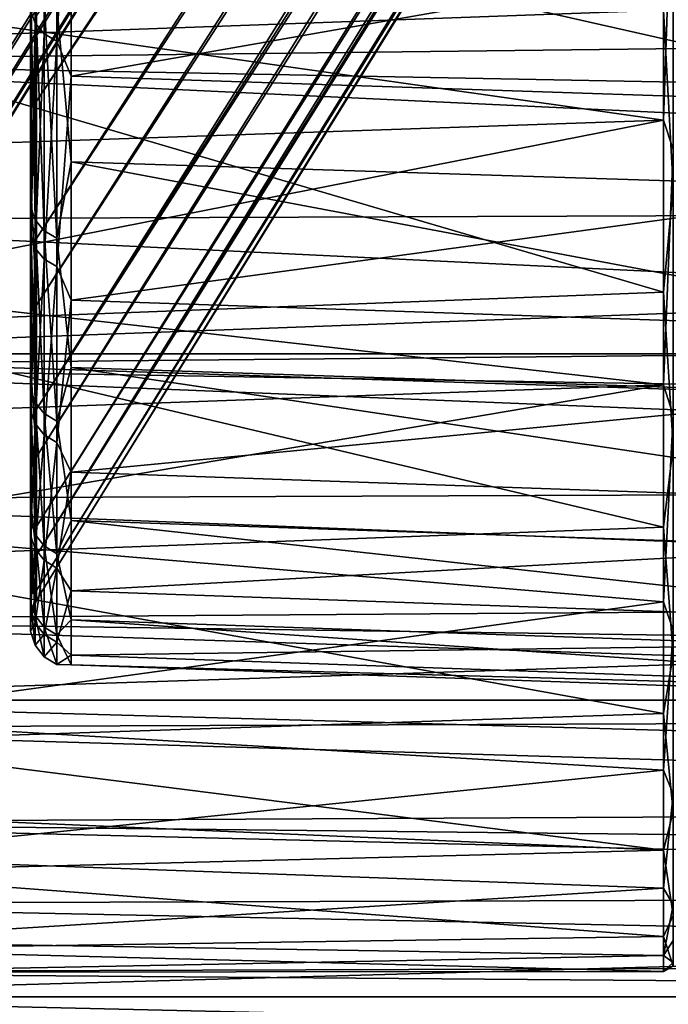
# Model space of a CAD drawing. Header units: millimetres. Extents: x -41 to 9, y -3 to 403.
# Tile 257 of 505: x -38.83 to -35.78, y 300.7 to 305.33. Entities that reach past the tile are written whole.
import ezdxf

# ---------------------------------------------------------------- set-up
doc = ezdxf.new("R2010")
doc.units = ezdxf.units.MM
doc.header["$LTSCALE"] = 81.481481
for name, color, linetype in [('1141', 7, 'CONTINUOUS'), ('1151', 7, 'CONTINUOUS'), ('1152', 7, 'CONTINUOUS'), ('1161', 7, 'CONTINUOUS'), ('1162', 7, 'CONTINUOUS'), ('1169', 7, 'CONTINUOUS'), ('1222', 7, 'CONTINUOUS'), ('1225', 7, 'CONTINUOUS')]:
    doc.layers.add(name, color=color, linetype=linetype)

msp = doc.modelspace()

# ---------------------------------------------------------------- linework, layer by layer
at = {"layer": '1141', "linetype": 'Continuous'}
for points in [[(-40.875, 305.2783, 67.351), (-40.875, 306.7471, 70.1624), (-27.06, 325.5943, 58.0746), (-40.875, 305.2783, 67.351)], [(-27.06, 325.1783, 57.1555), (-40.875, 305.2783, 67.351), (-27.06, 325.5943, 58.0746), (-27.06, 325.1783, 57.1555)], [(-40.875, 305.7693, 33.6445), (-40.875, 304.453, 36.5305), (-27.06, 325.3661, 44.4105), (-40.875, 305.7693, 33.6445)], [(-27.06, 325.3661, 44.4105), (-40.875, 304.453, 36.5305), (-27.06, 324.9814, 45.3418), (-27.06, 325.3661, 44.4105)], [(-40.875, 304.0467, 64.4281), (-40.875, 305.2783, 67.351), (-27.06, 325.1783, 57.1555), (-40.875, 304.0467, 64.4281)], [(-27.06, 324.8209, 56.2123), (-40.875, 304.0467, 64.4281), (-27.06, 325.1783, 57.1555), (-27.06, 324.8209, 56.2123)], [(-40.875, 304.453, 36.5305), (-40.875, 303.3795, 39.5155), (-27.06, 324.9814, 45.3418), (-40.875, 304.453, 36.5305)], [(-27.06, 324.9814, 45.3418), (-40.875, 303.3795, 39.5155), (-27.06, 324.6557, 46.2961), (-27.06, 324.9814, 45.3418)], [(-40.875, 303.0607, 61.4137), (-40.875, 304.0467, 64.4281), (-27.06, 324.8209, 56.2123), (-40.875, 303.0607, 61.4137)], [(-27.06, 324.5235, 55.2487), (-40.875, 303.0607, 61.4137), (-27.06, 324.8209, 56.2123), (-27.06, 324.5235, 55.2487)], [(-40.875, 303.3795, 39.5155), (-40.875, 302.5564, 42.578), (-27.06, 324.6557, 46.2961), (-40.875, 303.3795, 39.5155)], [(-27.06, 324.6557, 46.2961), (-40.875, 302.5564, 42.578), (-27.06, 324.3905, 47.2693), (-27.06, 324.6557, 46.2961)], [(-27.06, 324.2874, 54.2692), (-40.875, 303.0607, 61.4137), (-27.06, 324.5235, 55.2487), (-27.06, 324.2874, 54.2692)], [(-27.06, 324.3905, 47.2693), (-40.875, 302.5564, 42.578), (-27.06, 324.187, 48.2573), (-27.06, 324.3905, 47.2693)], [(-40.875, 302.327, 58.328), (-40.875, 303.0607, 61.4137), (-27.06, 324.2874, 54.2692), (-40.875, 302.327, 58.328)], [(-27.06, 324.1132, 53.2769), (-40.875, 302.327, 58.328), (-27.06, 324.2874, 54.2692), (-27.06, 324.1132, 53.2769)], [(-40.875, 302.5564, 42.578), (-40.875, 301.9888, 45.6989), (-27.06, 324.187, 48.2573), (-40.875, 302.5564, 42.578)], [(-27.06, 324.187, 48.2573), (-40.875, 301.9888, 45.6989), (-27.06, 324.046, 49.2555), (-27.06, 324.187, 48.2573)], [(-40.875, 301.8505, 55.1918), (-40.875, 302.327, 58.328), (-27.06, 324.1132, 53.2769), (-40.875, 301.8505, 55.1918)], [(-27.06, 324.0016, 52.2752), (-40.875, 301.8505, 55.1918), (-27.06, 324.1132, 53.2769), (-27.06, 324.0016, 52.2752)], [(-40.875, 301.9888, 45.6989), (-40.875, 301.6809, 48.8552), (-27.06, 324.046, 49.2555), (-40.875, 301.9888, 45.6989)], [(-27.06, 324.046, 49.2555), (-40.875, 301.6809, 48.8552), (-27.06, 323.968, 50.2605), (-27.06, 324.046, 49.2555)], [(-40.875, 301.6347, 52.0273), (-40.875, 301.8505, 55.1918), (-27.06, 324.0016, 52.2752), (-40.875, 301.6347, 52.0273)], [(-27.06, 323.9532, 51.2683), (-40.875, 301.6347, 52.0273), (-27.06, 324.0016, 52.2752), (-27.06, 323.9532, 51.2683)], [(-40.875, 301.6809, 48.8552), (-40.875, 301.6347, 52.0273), (-27.06, 323.968, 50.2605), (-40.875, 301.6809, 48.8552)], [(-27.06, 323.968, 50.2605), (-40.875, 301.6347, 52.0273), (-27.06, 323.9532, 51.2683), (-27.06, 323.968, 50.2605)]]:
    msp.add_3dface(points, dxfattribs=at)
at = {"layer": '1151', "linetype": 'Continuous'}
for points in [[(-38.7471, 304.952, 64.0841), (-26.8974, 322.9346, 57.4882), (-38.7471, 305.5228, 65.5216), (-38.7471, 304.952, 64.0841)], [(-26.8974, 322.5863, 56.4852), (-26.8974, 322.9346, 57.4882), (-38.7471, 304.952, 64.0841), (-26.8974, 322.5863, 56.4852)], [(-38.7471, 305.3517, 36.8914), (-26.8974, 322.756, 45.0027), (-38.7471, 304.3051, 39.8005), (-38.7471, 305.3517, 36.8914)], [(-26.8974, 322.756, 45.0027), (-26.8974, 322.4365, 46.0152), (-38.7471, 304.3051, 39.8005), (-26.8974, 322.756, 45.0027)], [(-38.7471, 303.9912, 61.145), (-26.8974, 322.5863, 56.4852), (-38.7471, 304.952, 64.0841), (-38.7471, 303.9912, 61.145)], [(-26.8974, 322.2969, 55.4637), (-26.8974, 322.5863, 56.4852), (-38.7471, 303.9912, 61.145), (-26.8974, 322.2969, 55.4637)], [(-38.7471, 304.3051, 39.8005), (-26.8974, 322.4365, 46.0152), (-38.7471, 303.502, 42.7871), (-38.7471, 304.3051, 39.8005)], [(-26.8974, 322.4365, 46.0152), (-26.8974, 322.1764, 47.0446), (-38.7471, 303.502, 42.7871), (-26.8974, 322.4365, 46.0152)], [(-38.7471, 303.2766, 58.1376), (-26.8974, 322.2969, 55.4637), (-38.7471, 303.9912, 61.145), (-38.7471, 303.2766, 58.1376)], [(-26.8974, 322.0673, 54.427), (-26.8974, 322.2969, 55.4637), (-38.7471, 303.2766, 58.1376), (-26.8974, 322.0673, 54.427)], [(-26.8974, 322.1764, 47.0446), (-26.8974, 321.9766, 48.0876), (-38.7471, 303.502, 42.7871), (-26.8974, 322.1764, 47.0446)], [(-26.8974, 321.8985, 53.3789), (-26.8974, 322.0673, 54.427), (-38.7471, 302.8127, 55.0815), (-26.8974, 321.8985, 53.3789)], [(-38.7471, 302.8127, 55.0815), (-26.8974, 322.0673, 54.427), (-38.7471, 303.2766, 58.1376), (-38.7471, 302.8127, 55.0815)], [(-38.7471, 303.502, 42.7871), (-26.8974, 321.9766, 48.0876), (-38.7471, 302.9484, 45.8299), (-38.7471, 303.502, 42.7871)], [(-26.8974, 321.9766, 48.0876), (-26.8974, 321.8377, 49.1411), (-38.7471, 302.9484, 45.8299), (-26.8974, 321.9766, 48.0876)], [(-26.8974, 321.7908, 52.3231), (-26.8974, 321.8985, 53.3789), (-38.7471, 302.8127, 55.0815), (-26.8974, 321.7908, 52.3231)], [(-38.7471, 302.9484, 45.8299), (-26.8974, 321.8377, 49.1411), (-38.7471, 302.648, 48.9065), (-38.7471, 302.9484, 45.8299)], [(-26.8974, 321.8377, 49.1411), (-26.8974, 321.7603, 50.2007), (-38.7471, 302.648, 48.9065), (-26.8974, 321.8377, 49.1411)], [(-26.8974, 321.7447, 51.2628), (-26.8974, 321.7908, 52.3231), (-38.7471, 302.6027, 51.9971), (-26.8974, 321.7447, 51.2628)], [(-38.7471, 302.6027, 51.9971), (-26.8974, 321.7908, 52.3231), (-38.7471, 302.8127, 55.0815), (-38.7471, 302.6027, 51.9971)], [(-26.8974, 321.7603, 50.2007), (-26.8974, 321.7447, 51.2628), (-38.7471, 302.648, 48.9065), (-26.8974, 321.7603, 50.2007)], [(-38.7471, 302.648, 48.9065), (-26.8974, 321.7447, 51.2628), (-38.7471, 302.6027, 51.9971), (-38.7471, 302.648, 48.9065)]]:
    msp.add_3dface(points, dxfattribs=at)
at = {"layer": '1152', "linetype": 'Continuous'}
for points in [[(-39.8233, 306.7952, 30.2596), (-35.7977, 305.3796, 32.7202), (-39.8233, 305.2341, 32.9985), (-39.8233, 306.7952, 30.2596)], [(-35.7977, 304.862, 68.2639), (-35.7977, 306.3248, 70.9676), (-39.8233, 305.4369, 69.388), (-35.7977, 304.862, 68.2639)], [(-39.8233, 304.7244, 67.981), (-35.7977, 304.862, 68.2639), (-39.8233, 305.4369, 69.388), (-39.8233, 304.7244, 67.981)], [(-35.7977, 305.3796, 32.7202), (-35.7977, 304.0521, 35.4929), (-39.8233, 305.2341, 32.9985), (-35.7977, 305.3796, 32.7202)], [(-39.8233, 305.2341, 32.9985), (-35.7977, 304.0521, 35.4929), (-39.8233, 303.8985, 35.854), (-39.8233, 305.2341, 32.9985)], [(-35.7977, 303.6158, 65.4538), (-35.7977, 304.862, 68.2639), (-39.8233, 304.0689, 66.5461), (-35.7977, 303.6158, 65.4538)], [(-39.8233, 304.0689, 66.5461), (-35.7977, 304.862, 68.2639), (-39.8233, 304.7244, 67.981), (-39.8233, 304.0689, 66.5461)], [(-39.8233, 303.4718, 65.086), (-35.7977, 303.6158, 65.4538), (-39.8233, 304.0689, 66.5461), (-39.8233, 303.4718, 65.086)], [(-35.7977, 304.0521, 35.4929), (-35.7977, 302.9462, 38.3611), (-39.8233, 303.8985, 35.854), (-35.7977, 304.0521, 35.4929)], [(-39.8233, 303.8985, 35.854), (-35.7977, 302.9462, 38.3611), (-39.8233, 302.7968, 38.808), (-39.8233, 303.8985, 35.854)], [(-35.7977, 302.5939, 62.5546), (-35.7977, 303.6158, 65.4538), (-39.8233, 302.9341, 63.6033), (-35.7977, 302.5939, 62.5546)], [(-39.8233, 302.9341, 63.6033), (-35.7977, 303.6158, 65.4538), (-39.8233, 303.4718, 65.086), (-39.8233, 302.9341, 63.6033)], [(-35.7977, 302.9462, 38.3611), (-35.7977, 302.0688, 41.3073), (-39.8233, 302.7968, 38.808), (-35.7977, 302.9462, 38.3611)], [(-39.8233, 302.0401, 60.5798), (-35.7977, 302.5939, 62.5546), (-39.8233, 302.9341, 63.6033), (-39.8233, 302.0401, 60.5798)], [(-39.8233, 302.7968, 38.808), (-35.7977, 302.0688, 41.3073), (-39.8233, 301.9362, 41.842), (-39.8233, 302.7968, 38.808)], [(-35.7977, 301.8027, 59.5841), (-35.7977, 302.5939, 62.5546), (-39.8233, 302.0401, 60.5798), (-35.7977, 301.8027, 59.5841)], [(-35.7977, 302.0688, 41.3073), (-35.7977, 301.4253, 44.3132), (-39.8233, 301.9362, 41.842), (-35.7977, 302.0688, 41.3073)], [(-39.8233, 301.3925, 57.4946), (-35.7977, 301.8027, 59.5841), (-39.8233, 302.0401, 60.5798), (-39.8233, 301.3925, 57.4946)], [(-39.8233, 301.9362, 41.842), (-35.7977, 301.4253, 44.3132), (-39.8233, 301.5981, 43.383), (-39.8233, 301.9362, 41.842)], [(-35.7977, 301.2469, 56.5607), (-35.7977, 301.8027, 59.5841), (-39.8233, 301.3925, 57.4946), (-35.7977, 301.2469, 56.5607)], [(-39.8233, 301.5981, 43.383), (-35.7977, 301.4253, 44.3132), (-39.8233, 301.3225, 44.936), (-39.8233, 301.5981, 43.383)], [(-35.7977, 301.4253, 44.3132), (-35.7977, 301.0195, 47.3604), (-39.8233, 301.3225, 44.936), (-35.7977, 301.4253, 44.3132)], [(-39.8233, 300.9951, 54.3673), (-35.7977, 301.2469, 56.5607), (-39.8233, 301.3925, 57.4946), (-39.8233, 300.9951, 54.3673)], [(-39.8233, 301.3225, 44.936), (-35.7977, 301.0195, 47.3604), (-39.8233, 300.96, 48.0678), (-39.8233, 301.3225, 44.936)], [(-35.7977, 300.9301, 53.5031), (-35.7977, 301.2469, 56.5607), (-39.8233, 300.9951, 54.3673), (-35.7977, 300.9301, 53.5031)], [(-35.7977, 301.0195, 47.3604), (-35.7977, 300.8542, 50.43), (-39.8233, 300.96, 48.0678), (-35.7977, 301.0195, 47.3604)], [(-39.8233, 300.8506, 51.2178), (-35.7977, 300.9301, 53.5031), (-39.8233, 300.9951, 54.3673), (-39.8233, 300.8506, 51.2178)], [(-39.8233, 300.96, 48.0678), (-35.7977, 300.8542, 50.43), (-39.8233, 300.8506, 51.2178), (-39.8233, 300.96, 48.0678)], [(-35.7977, 300.8542, 50.43), (-35.7977, 300.9301, 53.5031), (-39.8233, 300.8506, 51.2178), (-35.7977, 300.8542, 50.43)]]:
    msp.add_3dface(points, dxfattribs=at)
at = {"layer": '1161', "linetype": 'Continuous'}
for points in [[(-38.7535, 305.3179, 36.4513), (-38.7535, 306.601, 33.7078), (-38.7751, 305.3787, 36.4769), (-38.7535, 305.3179, 36.4513)], [(-38.7535, 305.3179, 36.4513), (-38.7107, 306.5525, 33.6827), (-38.7535, 306.601, 33.7078), (-38.7535, 305.3179, 36.4513)], [(-38.7107, 305.2675, 36.4302), (-38.7107, 306.5525, 33.6827), (-38.7535, 305.3179, 36.4513), (-38.7107, 305.2675, 36.4302)], [(-38.7107, 305.2675, 36.4302), (-38.6518, 306.5199, 33.6658), (-38.7107, 306.5525, 33.6827), (-38.7107, 305.2675, 36.4302)], [(-38.6518, 305.2337, 36.416), (-38.6518, 306.5199, 33.6658), (-38.7107, 305.2675, 36.4302), (-38.6518, 305.2337, 36.416)], [(-38.6518, 305.2337, 36.416), (-38.584, 306.3625, 33.9415), (-38.6518, 306.5199, 33.6658), (-38.6518, 305.2337, 36.416)], [(-38.584, 305.0689, 36.777), (-38.584, 306.3625, 33.9415), (-38.6518, 305.2337, 36.416), (-38.584, 305.0689, 36.777)], [(-38.584, 305.8757, 67.0626), (-38.584, 304.666, 64.1903), (-38.6518, 305.3985, 65.9709), (-38.584, 305.8757, 67.0626)], [(-38.7728, 305.6065, 65.8809), (-38.7751, 305.5429, 65.9084), (-38.7751, 304.455, 63.0874), (-38.7728, 305.6065, 65.8809)], [(-38.7728, 304.5206, 63.0651), (-38.7728, 305.6065, 65.8809), (-38.7751, 304.455, 63.0874), (-38.7728, 304.5206, 63.0651)], [(-38.7728, 304.5206, 63.0651), (-38.7471, 305.5228, 65.5216), (-38.7728, 305.6065, 65.8809), (-38.7728, 304.5206, 63.0651)], [(-38.7535, 305.4823, 65.9346), (-38.7535, 304.3925, 63.1087), (-38.7751, 305.5429, 65.9084), (-38.7535, 305.4823, 65.9346)], [(-38.7751, 305.5429, 65.9084), (-38.7535, 304.3925, 63.1087), (-38.7751, 304.455, 63.0874), (-38.7751, 305.5429, 65.9084)], [(-38.7471, 304.952, 64.0841), (-38.7471, 305.5228, 65.5216), (-38.7728, 304.5206, 63.0651), (-38.7471, 304.952, 64.0841)], [(-38.7728, 305.4426, 36.5037), (-38.7728, 304.3882, 39.3314), (-38.7751, 305.3787, 36.4769), (-38.7728, 305.4426, 36.5037)], [(-38.7728, 305.4426, 36.5037), (-38.7471, 305.3517, 36.8914), (-38.7728, 304.3882, 39.3314), (-38.7728, 305.4426, 36.5037)], [(-38.7535, 305.4823, 65.9346), (-38.7107, 304.3408, 63.1263), (-38.7535, 304.3925, 63.1087), (-38.7535, 305.4823, 65.9346)], [(-38.7107, 305.4322, 65.9563), (-38.7107, 304.3408, 63.1263), (-38.7535, 305.4823, 65.9346), (-38.7107, 305.4322, 65.9563)], [(-38.7107, 305.4322, 65.9563), (-38.6518, 304.3061, 63.1381), (-38.7107, 304.3408, 63.1263), (-38.7107, 305.4322, 65.9563)], [(-38.6518, 305.3985, 65.9709), (-38.6518, 304.3061, 63.1381), (-38.7107, 305.4322, 65.9563), (-38.6518, 305.3985, 65.9709)], [(-38.6518, 305.3985, 65.9709), (-38.584, 304.666, 64.1903), (-38.6518, 304.3061, 63.1381), (-38.6518, 305.3985, 65.9709)], [(-38.7728, 304.3882, 39.3314), (-38.7751, 304.3223, 39.3098), (-38.7751, 305.3787, 36.4769), (-38.7728, 304.3882, 39.3314)], [(-38.7751, 304.3223, 39.3098), (-38.7535, 305.3179, 36.4513), (-38.7751, 305.3787, 36.4769), (-38.7751, 304.3223, 39.3098)], [(-38.7471, 305.3517, 36.8914), (-38.7471, 304.3051, 39.8005), (-38.7728, 304.3882, 39.3314), (-38.7471, 305.3517, 36.8914)], [(-38.7535, 304.2597, 39.2893), (-38.7535, 305.3179, 36.4513), (-38.7751, 304.3223, 39.3098), (-38.7535, 304.2597, 39.2893)], [(-38.7535, 304.2597, 39.2893), (-38.7107, 305.2675, 36.4302), (-38.7535, 305.3179, 36.4513), (-38.7535, 304.2597, 39.2893)], [(-38.7107, 304.2078, 39.2723), (-38.7107, 305.2675, 36.4302), (-38.7535, 304.2597, 39.2893), (-38.7107, 304.2078, 39.2723)], [(-38.7107, 304.2078, 39.2723), (-38.6518, 305.2337, 36.416), (-38.7107, 305.2675, 36.4302), (-38.7107, 304.2078, 39.2723)], [(-38.6518, 304.1729, 39.2608), (-38.6518, 305.2337, 36.416), (-38.7107, 304.2078, 39.2723), (-38.6518, 304.1729, 39.2608)], [(-38.6518, 304.1729, 39.2608), (-38.584, 305.0689, 36.777), (-38.6518, 305.2337, 36.416), (-38.6518, 304.1729, 39.2608)], [(-38.584, 304.0139, 39.7094), (-38.584, 305.0689, 36.777), (-38.6518, 304.1729, 39.2608), (-38.584, 304.0139, 39.7094)], [(-38.7471, 303.9912, 61.145), (-38.7471, 304.952, 64.0841), (-38.7728, 304.5206, 63.0651), (-38.7471, 303.9912, 61.145)], [(-38.584, 304.666, 64.1903), (-38.584, 303.6978, 61.2286), (-38.6518, 304.3061, 63.1381), (-38.584, 304.666, 64.1903)], [(-38.7728, 304.5206, 63.0651), (-38.7751, 304.455, 63.0874), (-38.7751, 303.5976, 60.1881), (-38.7728, 304.5206, 63.0651)], [(-38.7728, 303.6648, 60.1711), (-38.7728, 304.5206, 63.0651), (-38.7751, 303.5976, 60.1881), (-38.7728, 303.6648, 60.1711)], [(-38.7728, 303.6648, 60.1711), (-38.7471, 303.9912, 61.145), (-38.7728, 304.5206, 63.0651), (-38.7728, 303.6648, 60.1711)], [(-38.7535, 304.3925, 63.1087), (-38.7535, 303.5336, 60.2042), (-38.7751, 304.455, 63.0874), (-38.7535, 304.3925, 63.1087)], [(-38.7751, 304.455, 63.0874), (-38.7535, 303.5336, 60.2042), (-38.7751, 303.5976, 60.1881), (-38.7751, 304.455, 63.0874)], [(-38.7728, 304.3882, 39.3314), (-38.7728, 303.5648, 42.2348), (-38.7751, 304.3223, 39.3098), (-38.7728, 304.3882, 39.3314)], [(-38.7728, 304.3882, 39.3314), (-38.7471, 304.3051, 39.8005), (-38.7728, 303.5648, 42.2348), (-38.7728, 304.3882, 39.3314)], [(-38.7535, 304.3925, 63.1087), (-38.7107, 303.4807, 60.2176), (-38.7535, 303.5336, 60.2042), (-38.7535, 304.3925, 63.1087)], [(-38.7107, 304.3408, 63.1263), (-38.7107, 303.4807, 60.2176), (-38.7535, 304.3925, 63.1087), (-38.7107, 304.3408, 63.1263)], [(-38.6518, 304.3061, 63.1381), (-38.6518, 303.4451, 60.2265), (-38.7107, 304.3408, 63.1263), (-38.6518, 304.3061, 63.1381)], [(-38.7107, 304.3408, 63.1263), (-38.6518, 303.4451, 60.2265), (-38.7107, 303.4807, 60.2176), (-38.7107, 304.3408, 63.1263)], [(-38.7728, 303.5648, 42.2348), (-38.7751, 303.4974, 42.2186), (-38.7751, 304.3223, 39.3098), (-38.7728, 303.5648, 42.2348)], [(-38.7751, 303.4974, 42.2186), (-38.7535, 304.2597, 39.2893), (-38.7751, 304.3223, 39.3098), (-38.7751, 303.4974, 42.2186)], [(-38.7471, 304.3051, 39.8005), (-38.7471, 303.502, 42.7871), (-38.7728, 303.5648, 42.2348), (-38.7471, 304.3051, 39.8005)], [(-38.6518, 304.3061, 63.1381), (-38.584, 303.6978, 61.2286), (-38.6518, 303.4451, 60.2265), (-38.6518, 304.3061, 63.1381)], [(-38.7535, 303.4332, 42.2031), (-38.7535, 304.2597, 39.2893), (-38.7751, 303.4974, 42.2186), (-38.7535, 303.4332, 42.2031)], [(-38.7535, 303.4332, 42.2031), (-38.7107, 304.2078, 39.2723), (-38.7535, 304.2597, 39.2893), (-38.7535, 303.4332, 42.2031)], [(-38.7107, 303.3801, 42.1904), (-38.7107, 304.2078, 39.2723), (-38.7535, 303.4332, 42.2031), (-38.7107, 303.3801, 42.1904)], [(-38.7107, 303.3801, 42.1904), (-38.6518, 304.1729, 39.2608), (-38.7107, 304.2078, 39.2723), (-38.7107, 303.3801, 42.1904)], [(-38.6518, 303.3444, 42.1818), (-38.6518, 304.1729, 39.2608), (-38.7107, 303.3801, 42.1904), (-38.6518, 303.3444, 42.1818)], [(-38.6518, 303.3444, 42.1818), (-38.584, 304.0139, 39.7094), (-38.6518, 304.1729, 39.2608), (-38.6518, 303.3444, 42.1818)], [(-38.584, 303.2047, 42.7187), (-38.584, 304.0139, 39.7094), (-38.6518, 303.3444, 42.1818), (-38.584, 303.2047, 42.7187)], [(-38.7471, 303.2766, 58.1376), (-38.7471, 303.9912, 61.145), (-38.7728, 303.6648, 60.1711), (-38.7471, 303.2766, 58.1376)], [(-38.584, 303.6978, 61.2286), (-38.584, 302.9772, 58.1963), (-38.6518, 303.4451, 60.2265), (-38.584, 303.6978, 61.2286)], [(-38.7728, 303.6648, 60.1711), (-38.7751, 303.5976, 60.1881), (-38.7751, 302.9763, 57.2291), (-38.7728, 303.6648, 60.1711)], [(-38.7728, 303.0447, 57.2176), (-38.7728, 303.6648, 60.1711), (-38.7751, 302.9763, 57.2291), (-38.7728, 303.0447, 57.2176)], [(-38.7728, 303.0447, 57.2176), (-38.7471, 303.2766, 58.1376), (-38.7728, 303.6648, 60.1711), (-38.7728, 303.0447, 57.2176)], [(-38.7751, 303.5976, 60.1881), (-38.7535, 302.9113, 57.24), (-38.7751, 302.9763, 57.2291), (-38.7751, 303.5976, 60.1881)], [(-38.7535, 303.5336, 60.2042), (-38.7535, 302.9113, 57.24), (-38.7751, 303.5976, 60.1881), (-38.7535, 303.5336, 60.2042)], [(-38.7728, 303.5648, 42.2348), (-38.7728, 302.9776, 45.195), (-38.7751, 303.4974, 42.2186), (-38.7728, 303.5648, 42.2348)], [(-38.7728, 303.5648, 42.2348), (-38.7471, 303.502, 42.7871), (-38.7728, 302.9776, 45.195), (-38.7728, 303.5648, 42.2348)], [(-38.7728, 302.9776, 45.195), (-38.7751, 302.9091, 45.1843), (-38.7751, 303.4974, 42.2186), (-38.7728, 302.9776, 45.195)], [(-38.7751, 302.9091, 45.1843), (-38.7535, 303.4332, 42.2031), (-38.7751, 303.4974, 42.2186), (-38.7751, 302.9091, 45.1843)], [(-38.7471, 303.502, 42.7871), (-38.7471, 302.9484, 45.8299), (-38.7728, 302.9776, 45.195), (-38.7471, 303.502, 42.7871)], [(-38.7535, 303.5336, 60.2042), (-38.7107, 302.8574, 57.2491), (-38.7535, 302.9113, 57.24), (-38.7535, 303.5336, 60.2042)], [(-38.7107, 303.4807, 60.2176), (-38.7107, 302.8574, 57.2491), (-38.7535, 303.5336, 60.2042), (-38.7107, 303.4807, 60.2176)], [(-38.6518, 303.4451, 60.2265), (-38.6518, 302.8212, 57.2552), (-38.7107, 303.4807, 60.2176), (-38.6518, 303.4451, 60.2265)], [(-38.7107, 303.4807, 60.2176), (-38.6518, 302.8212, 57.2552), (-38.7107, 302.8574, 57.2491), (-38.7107, 303.4807, 60.2176)], [(-38.7535, 302.844, 45.1741), (-38.7535, 303.4332, 42.2031), (-38.7751, 302.9091, 45.1843), (-38.7535, 302.844, 45.1741)], [(-38.7535, 302.844, 45.1741), (-38.7107, 303.3801, 42.1904), (-38.7535, 303.4332, 42.2031), (-38.7535, 302.844, 45.1741)], [(-38.6518, 303.4451, 60.2265), (-38.584, 302.9772, 58.1963), (-38.6518, 302.8212, 57.2552), (-38.6518, 303.4451, 60.2265)], [(-38.7107, 302.79, 45.1656), (-38.7107, 303.3801, 42.1904), (-38.7535, 302.844, 45.1741), (-38.7107, 302.79, 45.1656)], [(-38.7107, 302.79, 45.1656), (-38.6518, 303.3444, 42.1818), (-38.7107, 303.3801, 42.1904), (-38.7107, 302.79, 45.1656)], [(-38.6518, 302.7537, 45.1599), (-38.6518, 303.3444, 42.1818), (-38.7107, 302.79, 45.1656), (-38.6518, 302.7537, 45.1599)], [(-38.6518, 302.7537, 45.1599), (-38.584, 303.2047, 42.7187), (-38.6518, 303.3444, 42.1818), (-38.6518, 302.7537, 45.1599)], [(-38.7471, 302.8127, 55.0815), (-38.7471, 303.2766, 58.1376), (-38.7728, 303.0447, 57.2176), (-38.7471, 302.8127, 55.0815)], [(-38.584, 302.6464, 45.7859), (-38.584, 303.2047, 42.7187), (-38.6518, 302.7537, 45.1599), (-38.584, 302.6464, 45.7859)], [(-38.7728, 303.0447, 57.2176), (-38.7751, 302.9763, 57.2291), (-38.7751, 302.5951, 54.2297), (-38.7728, 303.0447, 57.2176)], [(-38.7728, 302.6642, 54.2237), (-38.7728, 303.0447, 57.2176), (-38.7751, 302.5951, 54.2297), (-38.7728, 302.6642, 54.2237)], [(-38.7728, 302.6642, 54.2237), (-38.7471, 302.8127, 55.0815), (-38.7728, 303.0447, 57.2176), (-38.7728, 302.6642, 54.2237)], [(-38.7728, 302.9776, 45.195), (-38.7728, 302.6306, 48.1929), (-38.7751, 302.9091, 45.1843), (-38.7728, 302.9776, 45.195)], [(-38.7751, 302.9763, 57.2291), (-38.7535, 302.5294, 54.2354), (-38.7751, 302.5951, 54.2297), (-38.7751, 302.9763, 57.2291)], [(-38.7535, 302.9113, 57.24), (-38.7535, 302.5294, 54.2354), (-38.7751, 302.9763, 57.2291), (-38.7535, 302.9113, 57.24)], [(-38.7728, 302.9776, 45.195), (-38.7471, 302.9484, 45.8299), (-38.7728, 302.6306, 48.1929), (-38.7728, 302.9776, 45.195)], [(-38.7471, 302.9484, 45.8299), (-38.7471, 302.648, 48.9065), (-38.7728, 302.6306, 48.1929), (-38.7471, 302.9484, 45.8299)], [(-38.584, 302.9772, 58.1963), (-38.584, 302.5095, 55.1152), (-38.6518, 302.8212, 57.2552), (-38.584, 302.9772, 58.1963)], [(-38.7728, 302.6306, 48.1929), (-38.7751, 302.5614, 48.1877), (-38.7751, 302.9091, 45.1843), (-38.7728, 302.6306, 48.1929)], [(-38.7751, 302.5614, 48.1877), (-38.7535, 302.844, 45.1741), (-38.7751, 302.9091, 45.1843), (-38.7751, 302.5614, 48.1877)], [(-38.7535, 302.9113, 57.24), (-38.7107, 302.475, 54.2401), (-38.7535, 302.5294, 54.2354), (-38.7535, 302.9113, 57.24)], [(-38.7107, 302.8574, 57.2491), (-38.7107, 302.475, 54.2401), (-38.7535, 302.9113, 57.24), (-38.7107, 302.8574, 57.2491)], [(-38.7535, 302.4957, 48.1828), (-38.7535, 302.844, 45.1741), (-38.7751, 302.5614, 48.1877), (-38.7535, 302.4957, 48.1828)], [(-38.7535, 302.4957, 48.1828), (-38.7107, 302.79, 45.1656), (-38.7535, 302.844, 45.1741), (-38.7535, 302.4957, 48.1828)], [(-38.7107, 302.8574, 57.2491), (-38.6518, 302.4384, 54.2432), (-38.7107, 302.475, 54.2401), (-38.7107, 302.8574, 57.2491)], [(-38.6518, 302.8212, 57.2552), (-38.6518, 302.4384, 54.2432), (-38.7107, 302.8574, 57.2491), (-38.6518, 302.8212, 57.2552)], [(-38.7471, 302.6027, 51.9971), (-38.7471, 302.8127, 55.0815), (-38.7728, 302.6642, 54.2237), (-38.7471, 302.6027, 51.9971)], [(-38.6518, 302.8212, 57.2552), (-38.584, 302.5095, 55.1152), (-38.6518, 302.4384, 54.2432), (-38.6518, 302.8212, 57.2552)], [(-38.7107, 302.4412, 48.1787), (-38.7107, 302.79, 45.1656), (-38.7535, 302.4957, 48.1828), (-38.7107, 302.4412, 48.1787)], [(-38.7107, 302.4412, 48.1787), (-38.6518, 302.7537, 45.1599), (-38.7107, 302.79, 45.1656), (-38.7107, 302.4412, 48.1787)], [(-38.6518, 302.4046, 48.1759), (-38.6518, 302.7537, 45.1599), (-38.7107, 302.4412, 48.1787), (-38.6518, 302.4046, 48.1759)], [(-38.6518, 302.4046, 48.1759), (-38.584, 302.6464, 45.7859), (-38.6518, 302.7537, 45.1599), (-38.6518, 302.4046, 48.1759)], [(-38.7728, 302.6642, 54.2237), (-38.7751, 302.5951, 54.2297), (-38.7751, 302.4565, 51.2094), (-38.7728, 302.6642, 54.2237)], [(-38.7728, 302.5259, 51.209), (-38.7728, 302.6642, 54.2237), (-38.7751, 302.4565, 51.2094), (-38.7728, 302.5259, 51.209)], [(-38.7728, 302.5259, 51.209), (-38.7471, 302.6027, 51.9971), (-38.7728, 302.6642, 54.2237), (-38.7728, 302.5259, 51.209)], [(-38.7728, 302.6306, 48.1929), (-38.7728, 302.5259, 51.209), (-38.7751, 302.5614, 48.1877), (-38.7728, 302.6306, 48.1929)], [(-38.7728, 302.6306, 48.1929), (-38.7471, 302.648, 48.9065), (-38.7728, 302.5259, 51.209), (-38.7728, 302.6306, 48.1929)], [(-38.7471, 302.648, 48.9065), (-38.7471, 302.6027, 51.9971), (-38.7728, 302.5259, 51.209), (-38.7471, 302.648, 48.9065)], [(-38.584, 302.3434, 48.8893), (-38.584, 302.6464, 45.7859), (-38.6518, 302.4046, 48.1759), (-38.584, 302.3434, 48.8893)], [(-38.7535, 302.5294, 54.2354), (-38.7535, 302.3906, 51.2098), (-38.7751, 302.5951, 54.2297), (-38.7535, 302.5294, 54.2354)], [(-38.7751, 302.5951, 54.2297), (-38.7535, 302.3906, 51.2098), (-38.7751, 302.4565, 51.2094), (-38.7751, 302.5951, 54.2297)], [(-38.7728, 302.5259, 51.209), (-38.7751, 302.4565, 51.2094), (-38.7751, 302.5614, 48.1877), (-38.7728, 302.5259, 51.209)], [(-38.7751, 302.4565, 51.2094), (-38.7535, 302.4957, 48.1828), (-38.7751, 302.5614, 48.1877), (-38.7751, 302.4565, 51.2094)], [(-38.7107, 302.475, 54.2401), (-38.7107, 302.336, 51.2101), (-38.7535, 302.5294, 54.2354), (-38.7107, 302.475, 54.2401)], [(-38.7535, 302.5294, 54.2354), (-38.7107, 302.336, 51.2101), (-38.7535, 302.3906, 51.2098), (-38.7535, 302.5294, 54.2354)], [(-38.7535, 302.3906, 51.2098), (-38.7535, 302.4957, 48.1828), (-38.7751, 302.4565, 51.2094), (-38.7535, 302.3906, 51.2098)], [(-38.7535, 302.3906, 51.2098), (-38.7107, 302.4412, 48.1787), (-38.7535, 302.4957, 48.1828), (-38.7535, 302.3906, 51.2098)], [(-38.7107, 302.475, 54.2401), (-38.6518, 302.2993, 51.2103), (-38.7107, 302.336, 51.2101), (-38.7107, 302.475, 54.2401)], [(-38.6518, 302.4384, 54.2432), (-38.6518, 302.2993, 51.2103), (-38.7107, 302.475, 54.2401), (-38.6518, 302.4384, 54.2432)], [(-38.584, 302.5095, 55.1152), (-38.584, 302.2977, 52.006), (-38.6518, 302.4384, 54.2432), (-38.584, 302.5095, 55.1152)], [(-38.7107, 302.336, 51.2101), (-38.7107, 302.4412, 48.1787), (-38.7535, 302.3906, 51.2098), (-38.7107, 302.336, 51.2101)], [(-38.7107, 302.336, 51.2101), (-38.6518, 302.4046, 48.1759), (-38.7107, 302.4412, 48.1787), (-38.7107, 302.336, 51.2101)], [(-38.6518, 302.4384, 54.2432), (-38.584, 302.2977, 52.006), (-38.6518, 302.2993, 51.2103), (-38.6518, 302.4384, 54.2432)], [(-38.6518, 302.2993, 51.2103), (-38.6518, 302.4046, 48.1759), (-38.7107, 302.336, 51.2101), (-38.6518, 302.2993, 51.2103)], [(-38.6518, 302.2993, 51.2103), (-38.584, 302.3434, 48.8893), (-38.6518, 302.4046, 48.1759), (-38.6518, 302.2993, 51.2103)], [(-38.584, 302.2977, 52.006), (-38.584, 302.3434, 48.8893), (-38.6518, 302.2993, 51.2103), (-38.584, 302.2977, 52.006)]]:
    msp.add_3dface(points, dxfattribs=at)
at = {"layer": '1162', "linetype": 'Continuous'}
for points in [[(-38.584, 306.3625, 33.9415), (-38.584, 305.0689, 36.777), (-32.3576, 306.162, 33.8561), (-38.584, 306.3625, 33.9415)], [(-38.584, 305.0689, 36.777), (-32.3576, 304.8622, 36.7082), (-32.3576, 306.162, 33.8561), (-38.584, 305.0689, 36.777)], [(-38.584, 304.666, 64.1903), (-38.584, 305.8757, 67.0626), (-32.3576, 304.4678, 64.2809), (-38.584, 304.666, 64.1903)], [(-38.584, 305.8757, 67.0626), (-32.3576, 305.6863, 67.1708), (-32.3576, 305.0471, 65.7384), (-38.584, 305.8757, 67.0626)], [(-38.584, 305.8757, 67.0626), (-32.3576, 305.0471, 65.7384), (-32.3576, 304.4678, 64.2809), (-38.584, 305.8757, 67.0626)], [(-38.584, 305.0689, 36.777), (-38.584, 304.0139, 39.7094), (-32.3576, 304.8622, 36.7082), (-38.584, 305.0689, 36.777)], [(-38.584, 304.0139, 39.7094), (-32.3576, 303.8021, 39.6583), (-32.3576, 304.8622, 36.7082), (-38.584, 304.0139, 39.7094)], [(-38.584, 304.666, 64.1903), (-32.3576, 304.4678, 64.2809), (-32.3576, 303.4924, 61.3012), (-38.584, 304.666, 64.1903)], [(-38.584, 303.6978, 61.2286), (-38.584, 304.666, 64.1903), (-32.3576, 303.4924, 61.3012), (-38.584, 303.6978, 61.2286)], [(-38.584, 304.0139, 39.7094), (-38.584, 303.2047, 42.7187), (-32.3576, 303.8021, 39.6583), (-38.584, 304.0139, 39.7094)], [(-38.584, 303.2047, 42.7187), (-32.3576, 302.989, 42.687), (-32.3576, 303.8021, 39.6583), (-38.584, 303.2047, 42.7187)], [(-38.584, 303.6978, 61.2286), (-32.3576, 303.4924, 61.3012), (-32.3576, 302.7665, 58.252), (-38.584, 303.6978, 61.2286)], [(-38.584, 302.9772, 58.1963), (-38.584, 303.6978, 61.2286), (-32.3576, 302.7665, 58.252), (-38.584, 302.9772, 58.1963)], [(-38.584, 303.2047, 42.7187), (-38.584, 302.6464, 45.7859), (-32.3576, 302.989, 42.687), (-38.584, 303.2047, 42.7187)], [(-38.584, 302.6464, 45.7859), (-32.3576, 302.4288, 45.7725), (-32.3576, 302.989, 42.687), (-38.584, 302.6464, 45.7859)], [(-38.584, 302.5095, 55.1152), (-38.584, 302.9772, 58.1963), (-32.3576, 302.2949, 55.1533), (-38.584, 302.5095, 55.1152)], [(-38.584, 302.9772, 58.1963), (-32.3576, 302.7665, 58.252), (-32.3576, 302.2949, 55.1533), (-38.584, 302.9772, 58.1963)], [(-38.584, 302.6464, 45.7859), (-38.584, 302.3434, 48.8893), (-32.3576, 302.4288, 45.7725), (-38.584, 302.6464, 45.7859)], [(-38.584, 302.5095, 55.1152), (-32.3576, 302.2949, 55.1533), (-32.3576, 302.0807, 52.026), (-38.584, 302.5095, 55.1152)], [(-38.584, 302.2977, 52.006), (-38.584, 302.5095, 55.1152), (-32.3576, 302.0807, 52.026), (-38.584, 302.2977, 52.006)], [(-38.584, 302.3434, 48.8893), (-32.3576, 302.1255, 48.8922), (-32.3576, 302.4288, 45.7725), (-38.584, 302.3434, 48.8893)], [(-38.584, 302.3434, 48.8893), (-38.584, 302.2977, 52.006), (-32.3576, 302.1255, 48.8922), (-38.584, 302.3434, 48.8893)], [(-38.584, 302.2977, 52.006), (-32.3576, 302.0807, 52.026), (-32.3576, 302.1255, 48.8922), (-38.584, 302.2977, 52.006)]]:
    msp.add_3dface(points, dxfattribs=at)
at = {"layer": '1169', "linetype": 'Continuous'}
for points in [[(-35.7977, 304.862, 68.2639), (-35.7533, 306.2037, 70.7485), (-35.7977, 306.3248, 70.9676), (-35.7977, 304.862, 68.2639)], [(-35.7533, 304.7245, 67.9656), (-35.7533, 306.2037, 70.7485), (-35.7977, 304.862, 68.2639), (-35.7533, 304.7245, 67.9656)], [(-35.7533, 305.9964, 31.6105), (-35.7533, 304.5463, 34.4099), (-35.7977, 305.3796, 32.7202), (-35.7533, 305.9964, 31.6105)], [(-35.7977, 305.3796, 32.7202), (-35.7533, 304.5463, 34.4099), (-35.7977, 304.0521, 35.4929), (-35.7977, 305.3796, 32.7202)], [(-35.7977, 303.6158, 65.4538), (-35.7533, 304.7245, 67.9656), (-35.7977, 304.862, 68.2639), (-35.7977, 303.6158, 65.4538)], [(-35.7533, 303.4739, 65.0727), (-35.7533, 304.7245, 67.9656), (-35.7977, 303.6158, 65.4538), (-35.7533, 303.4739, 65.0727)], [(-35.7533, 304.5463, 34.4099), (-35.7533, 303.3267, 37.3156), (-35.7977, 304.0521, 35.4929), (-35.7533, 304.5463, 34.4099)], [(-35.7977, 304.0521, 35.4929), (-35.7533, 303.3267, 37.3156), (-35.7977, 302.9462, 38.3611), (-35.7977, 304.0521, 35.4929)], [(-35.7977, 302.5939, 62.5546), (-35.7533, 303.4739, 65.0727), (-35.7977, 303.6158, 65.4538), (-35.7977, 302.5939, 62.5546)], [(-35.7533, 302.4602, 62.0886), (-35.7533, 303.4739, 65.0727), (-35.7977, 302.5939, 62.5546), (-35.7533, 302.4602, 62.0886)], [(-35.7533, 303.3267, 37.3156), (-35.7533, 302.3447, 40.3101), (-35.7977, 302.9462, 38.3611), (-35.7533, 303.3267, 37.3156)], [(-35.7977, 302.9462, 38.3611), (-35.7533, 302.3447, 40.3101), (-35.7977, 302.0688, 41.3073), (-35.7977, 302.9462, 38.3611)], [(-35.7977, 301.8027, 59.5841), (-35.7533, 302.4602, 62.0886), (-35.7977, 302.5939, 62.5546), (-35.7977, 301.8027, 59.5841)], [(-35.7533, 301.6899, 59.0331), (-35.7533, 302.4602, 62.0886), (-35.7977, 301.8027, 59.5841), (-35.7533, 301.6899, 59.0331)], [(-35.7533, 302.3447, 40.3101), (-35.7533, 301.6067, 43.3742), (-35.7977, 302.0688, 41.3073), (-35.7533, 302.3447, 40.3101)], [(-35.7977, 302.0688, 41.3073), (-35.7533, 301.6067, 43.3742), (-35.7977, 301.4253, 44.3132), (-35.7977, 302.0688, 41.3073)], [(-35.7977, 301.2469, 56.5607), (-35.7533, 301.6899, 59.0331), (-35.7977, 301.8027, 59.5841), (-35.7977, 301.2469, 56.5607)], [(-35.7533, 301.1677, 55.9243), (-35.7533, 301.6899, 59.0331), (-35.7977, 301.2469, 56.5607), (-35.7533, 301.1677, 55.9243)], [(-35.7533, 301.6067, 43.3742), (-35.7533, 301.1177, 46.4875), (-35.7977, 301.4253, 44.3132), (-35.7533, 301.6067, 43.3742)], [(-35.7977, 301.4253, 44.3132), (-35.7533, 301.1177, 46.4875), (-35.7977, 301.0195, 47.3604), (-35.7977, 301.4253, 44.3132)], [(-35.7977, 300.9301, 53.5031), (-35.7533, 301.1677, 55.9243), (-35.7977, 301.2469, 56.5607), (-35.7977, 300.9301, 53.5031)], [(-35.7533, 301.0009, 54.3561), (-35.7533, 301.1677, 55.9243), (-35.7977, 300.9301, 53.5031), (-35.7533, 301.0009, 54.3561)], [(-35.7533, 301.1177, 46.4875), (-35.7533, 300.8807, 49.6302), (-35.7977, 301.0195, 47.3604), (-35.7533, 301.1177, 46.4875)], [(-35.7977, 301.0195, 47.3604), (-35.7533, 300.8807, 49.6302), (-35.7977, 300.8542, 50.43), (-35.7977, 301.0195, 47.3604)], [(-35.7533, 300.8974, 52.7826), (-35.7533, 301.0009, 54.3561), (-35.7977, 300.9301, 53.5031), (-35.7533, 300.8974, 52.7826)], [(-35.7977, 300.8542, 50.43), (-35.7533, 300.8974, 52.7826), (-35.7977, 300.9301, 53.5031), (-35.7977, 300.8542, 50.43)], [(-35.7533, 300.8807, 49.6302), (-35.7533, 300.8974, 52.7826), (-35.7977, 300.8542, 50.43), (-35.7533, 300.8807, 49.6302)]]:
    msp.add_3dface(points, dxfattribs=at)
at = {"layer": '1222', "linetype": 'Continuous'}
for points in [[(9.125, 305.6167, 26.0192), (9.125, 303.7623, 28.7946), (-40.875, 305.6164, 26.0197), (9.125, 305.6167, 26.0192)], [(-40.875, 303.7627, 73.206), (9.125, 305.6164, 75.9804), (-40.875, 305.6165, 75.9804), (-40.875, 303.7627, 73.206)], [(-40.875, 305.6164, 26.0197), (9.125, 303.7623, 28.7946), (-40.875, 303.7621, 28.795), (-40.875, 305.6164, 26.0197)], [(9.125, 303.7623, 73.2054), (9.125, 305.6164, 75.9804), (-40.875, 303.7627, 73.206), (9.125, 303.7623, 73.2054)], [(-40.875, 302.1321, 70.2944), (9.125, 303.7623, 73.2054), (-40.875, 303.7627, 73.206), (-40.875, 302.1321, 70.2944)], [(9.125, 302.1317, 70.2936), (9.125, 303.7623, 73.2054), (-40.875, 302.1321, 70.2944), (9.125, 302.1317, 70.2936)], [(9.125, 303.7623, 28.7946), (9.125, 302.1317, 31.7065), (-40.875, 303.7621, 28.795), (9.125, 303.7623, 28.7946)], [(-40.875, 303.7621, 28.795), (9.125, 302.1317, 31.7065), (-40.875, 302.1315, 31.7069), (-40.875, 303.7621, 28.795)], [(-40.875, 300.735, 67.2638), (9.125, 302.1317, 70.2936), (-40.875, 302.1321, 70.2944), (-40.875, 300.735, 67.2638)], [(9.125, 302.1317, 31.7065), (9.125, 300.7348, 34.7368), (-40.875, 302.1315, 31.7069), (9.125, 302.1317, 31.7065)], [(9.125, 300.7347, 67.2631), (9.125, 302.1317, 70.2936), (-40.875, 300.735, 67.2638), (9.125, 300.7347, 67.2631)], [(-40.875, 302.1315, 31.7069), (9.125, 300.7348, 34.7368), (-40.875, 300.7345, 34.7374), (-40.875, 302.1315, 31.7069)], [(-40.875, 299.5801, 64.1333), (9.125, 300.7347, 67.2631), (-40.875, 300.735, 67.2638), (-40.875, 299.5801, 64.1333)], [(9.125, 300.7348, 34.7368), (9.125, 299.5797, 37.868), (-40.875, 300.7345, 34.7374), (9.125, 300.7348, 34.7368)], [(9.125, 299.5799, 64.1325), (9.125, 300.7347, 67.2631), (-40.875, 299.5801, 64.1333), (9.125, 299.5799, 64.1325)], [(-40.875, 300.7345, 34.7374), (9.125, 299.5797, 37.868), (-40.875, 299.5795, 37.8686), (-40.875, 300.7345, 34.7374)]]:
    msp.add_3dface(points, dxfattribs=at)
at = {"layer": '1225', "linetype": 'Continuous'}
for points in [[(-40.875, 305.1379, 70.2009), (-40.875, 306.796, 72.9439), (-15.675, 305.4375, 70.7351), (-40.875, 305.1379, 70.2009)], [(-15.675, 306.0209, 30.2766), (-40.875, 305.9395, 30.4107), (-15.675, 304.4869, 33.0318), (-15.675, 306.0209, 30.2766)], [(-40.875, 305.9395, 30.4107), (-40.875, 304.3931, 33.2183), (-15.675, 304.4869, 33.0318), (-40.875, 305.9395, 30.4107)], [(-15.675, 304.6609, 69.308), (-40.875, 305.1379, 70.2009), (-15.675, 305.4375, 70.7351), (-15.675, 304.6609, 69.308)], [(-40.875, 303.7059, 67.3333), (-40.875, 305.1379, 70.2009), (-15.675, 303.9432, 67.8508), (-40.875, 303.7059, 67.3333)], [(-15.675, 303.9432, 67.8508), (-40.875, 305.1379, 70.2009), (-15.675, 304.6609, 69.308), (-15.675, 303.9432, 67.8508)], [(-15.675, 304.4869, 33.0318), (-40.875, 304.3931, 33.2183), (-15.675, 303.1755, 35.9005), (-15.675, 304.4869, 33.0318)], [(-40.875, 304.3931, 33.2183), (-40.875, 303.0778, 36.1409), (-15.675, 303.1755, 35.9005), (-40.875, 304.3931, 33.2183)], [(-15.675, 303.2854, 66.3649), (-40.875, 303.7059, 67.3333), (-15.675, 303.9432, 67.8508), (-15.675, 303.2854, 66.3649)], [(-15.675, 302.6888, 64.8532), (-40.875, 303.7059, 67.3333), (-15.675, 303.2854, 66.3649), (-15.675, 302.6888, 64.8532)], [(-40.875, 302.5093, 64.36), (-40.875, 303.7059, 67.3333), (-15.675, 302.6888, 64.8532), (-40.875, 302.5093, 64.36)], [(-15.675, 303.1755, 35.9005), (-40.875, 303.0778, 36.1409), (-15.675, 302.0952, 38.8646), (-15.675, 303.1755, 35.9005)], [(-40.875, 303.0778, 36.1409), (-40.875, 302.0018, 39.1603), (-15.675, 302.0952, 38.8646), (-40.875, 303.0778, 36.1409)], [(-15.675, 302.1543, 63.3185), (-40.875, 302.5093, 64.36), (-15.675, 302.6888, 64.8532), (-15.675, 302.1543, 63.3185)], [(-40.875, 301.5559, 61.3002), (-40.875, 302.5093, 64.36), (-15.675, 301.6831, 61.7637), (-40.875, 301.5559, 61.3002)], [(-15.675, 301.6831, 61.7637), (-40.875, 302.5093, 64.36), (-15.675, 302.1543, 63.3185), (-15.675, 301.6831, 61.7637)], [(-15.675, 302.0952, 38.8646), (-40.875, 302.0018, 39.1603), (-15.675, 301.2534, 41.9036), (-15.675, 302.0952, 38.8646)], [(-40.875, 302.0018, 39.1603), (-40.875, 301.1725, 42.2555), (-15.675, 301.2534, 41.9036), (-40.875, 302.0018, 39.1603)], [(-15.675, 301.2757, 60.1905), (-40.875, 301.5559, 61.3002), (-15.675, 301.6831, 61.7637), (-15.675, 301.2757, 60.1905)], [(-40.875, 300.8518, 58.1736), (-40.875, 301.5559, 61.3002), (-15.675, 300.9327, 58.6017), (-40.875, 300.8518, 58.1736)], [(-15.675, 300.9327, 58.6017), (-40.875, 301.5559, 61.3002), (-15.675, 301.2757, 60.1905), (-15.675, 300.9327, 58.6017)], [(-40.875, 301.1725, 42.2555), (-15.675, 300.6549, 45), (-15.675, 301.2534, 41.9036), (-40.875, 301.1725, 42.2555)], [(-40.875, 301.1725, 42.2555), (-40.875, 300.5947, 45.4084), (-15.675, 300.6549, 45), (-40.875, 301.1725, 42.2555)], [(-15.675, 300.6549, 57), (-40.875, 300.8518, 58.1736), (-15.675, 300.9327, 58.6017), (-15.675, 300.6549, 57)], [(-40.875, 300.4015, 55.0003), (-40.875, 300.8518, 58.1736), (-15.675, 300.6549, 57), (-40.875, 300.4015, 55.0003)]]:
    msp.add_3dface(points, dxfattribs=at)

doc.saveas('drawing.dxf')
